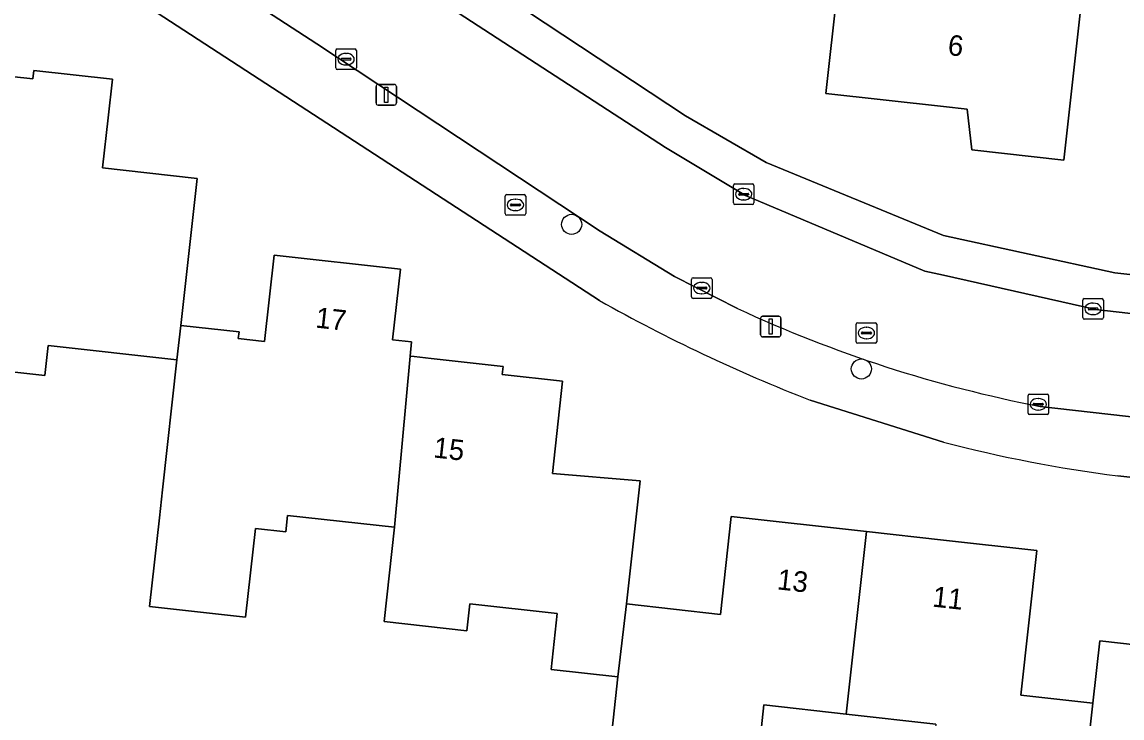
# Model space of a CAD drawing. Extents: x 162396 to 163643, y 386452 to 387406.
# Drawn here: x 162955.2 to 163008.7, y 386806.3 to 386840.2 of the extents above; entities that cross this region are included whole.
import ezdxf

# ---------------------------------------------------------------- set-up
doc = ezdxf.new("R2010")
doc.units = 0
for name, color, linetype in [('IMGEO_Boom', 7, 'Continuous'), ('IMGEO_Brandkraan', 7, 'Continuous'), ('IMGEO_Erf', 7, 'Continuous'), ('IMGEO_Kolk', 7, 'Continuous'), ('IMGEO_Lichtmast', 7, 'Continuous'), ('IMGEO_Pand', 7, 'Continuous'), ('IMGEO_Pand_nummerreeks', 7, 'Continuous'), ('IMGEO_Parkeervlak_open', 7, 'Continuous'), ('IMGEO_Rijbaan_lokaal_open', 7, 'Continuous'), ('IMGEO_Rioolput', 7, 'Continuous'), ('IMGEO_Voetpad_open', 7, 'Continuous')]:
    doc.layers.add(name, color=color, linetype=linetype)

msp = doc.modelspace()

# ---------------------------------------------------------------- linework, layer by layer
at = {"layer": 'IMGEO_Boom'}
for centre in [(162981.906, 386830.365), (162996.008, 386823.325)]:
    msp.add_circle(centre, 0.489, dxfattribs=at)
at = {"layer": 'IMGEO_Brandkraan'}
for p, q in [((162978.671, 386830.887), (162978.671, 386831.739)), ((162978.746, 386831.813), (162979.598, 386831.813)), ((162979.672, 386831.739), (162979.672, 386830.887)), ((162978.93, 386831.307), (162978.93, 386831.319)), ((162979.368, 386831.27), (162978.97, 386831.27)), ((162978.973, 386831.356), (162979.371, 386831.356)), ((162979.159, 386831.593), (162979.184, 386831.593)), ((162979.414, 386831.319), (162979.414, 386831.307)), ((162979.598, 386830.813), (162978.746, 386830.813)), ((162979.182, 386831.033), (162979.157, 386831.033))]:
    msp.add_line(p, q, dxfattribs=at)
for points in [[(162978.671, 386830.887), (162978.671, 386831.739)], [(162978.746, 386831.813), (162979.598, 386831.813)], [(162979.672, 386831.739), (162979.672, 386830.887)], [(162979.598, 386830.813), (162978.746, 386830.813)]]:
    msp.add_lwpolyline(points, dxfattribs=at)
for centre, radius, start, end in [((162978.748, 386831.737), 0.0765, 91.552, 178.448), ((162978.748, 386831.737), 0.0765, 91.552, 178.448), ((162979.596, 386831.737), 0.0765, 1.552, 88.448), ((162979.596, 386831.737), 0.0765, 1.552, 88.448), ((162978.97, 386831.316), 0.0403, 85.8775, 175.7526), ((162978.967, 386831.306), 0.0366, 178.938, 274.7102), ((162979.371, 386831.313), 0.043, 264.8664, 352.4533), ((162979.375, 386831.318), 0.0386, 1.7309, 96.639), ((162978.748, 386830.889), 0.0765, 181.552, 268.448), ((162978.748, 386830.889), 0.0765, 181.552, 268.448), ((162979.596, 386830.889), 0.0765, 271.552, 358.448), ((162979.596, 386830.889), 0.0765, 271.552, 358.448)]:
    msp.add_arc(centre, radius, start, end, dxfattribs=at)
for centre, major_axis, ratio, start_param, end_param in [((162979.158, 386831.313), (-0.387, 0.002), 0.722429, 4.712389, 7.853982), ((162979.183, 386831.313), (-0.39, 0.002), 0.717154, 1.570796, 4.712389)]:
    msp.add_ellipse(centre, major_axis=major_axis, ratio=ratio, start_param=start_param, end_param=end_param, dxfattribs=at)
at = {"layer": 'IMGEO_Erf'}
for points in [[(162946.556, 386862.969), (162949.934, 386860.424), (162987.453, 386835.647), (162991.369, 386833.385), (163000, 386829.829), (163008.342, 386828.004), (163031.625, 386825.406)], [(162983.26, 386826.659), (162939.497, 386855.132), (162935.841, 386824.556), (162935.369, 386820.614), (162931.696, 386789.898), (162994.075, 386750), (163000, 386746.21), (163010.632, 386739.479), (163010.94, 386739.303), (163011.262, 386739.156), (163011.596, 386739.037), (163011.94, 386738.949), (163012.29, 386738.893), (163012.643, 386738.867), (163012.998, 386738.873), (163013.35, 386738.911), (163013.698, 386738.981), (163014.038, 386739.081), (163014.368, 386739.211), (163014.685, 386739.37), (163014.944, 386739.528), (163030.691, 386750), (163094.938, 386792.726)], [(162951.511, 386837.91), (162955.681, 386837.447), (162955.726, 386837.857), (162959.554, 386837.432), (162959.346, 386835.559), (162959.074, 386833.114), (162963.529, 386832.619), (162963.678, 386832.602), (162962.882, 386825.444), (162965.719, 386825.128), (162965.684, 386824.808), (162966.959, 386824.666), (162967.426, 386828.866), (162973.571, 386828.183), (162973.188, 386824.742), (162974.106, 386824.641), (162974.043, 386823.947), (162974.242, 386823.925), (162975.077, 386823.832), (162978.573, 386823.442), (162978.531, 386823.062), (162981.47, 386822.735), (162980.97, 386818.233), (162985.237, 386817.879), (162984.57, 386811.886), (162989.146, 386811.377), (162989.676, 386816.146), (162996.261, 386815.414), (163000, 386814.998), (163004.553, 386814.492), (163003.769, 386807.446), (163007.27, 386807.057), (163007.606, 386810.082), (163012.052, 386809.588)], [(162983.809, 386805.171), (162984.161, 386808.339), (162980.907, 386808.701), (162981.209, 386811.414), (162976.948, 386811.888), (162976.803, 386810.583), (162972.781, 386811.03), (162973.292, 386815.62), (162968.082, 386816.199), (162967.993, 386815.401), (162966.514, 386815.566), (162966.034, 386811.238), (162961.367, 386811.756), (162961.845, 386816.085), (162961.994, 386817.437), (162962.693, 386823.773), (162956.424, 386824.47), (162956.263, 386823.006), (162949.953, 386823.708)], [(163000, 386819.765), (162993.521, 386821.802)], [(163032.153, 386815.458), (163008.483, 386818.116)], [(162999.626, 386806.037), (162995.272, 386806.521), (162991.268, 386806.966), (162990.979, 386804.374)]]:
    msp.add_lwpolyline(points, dxfattribs=at)
msp.add_lwpolyline([(163007.138, 386845.066), (163006.411, 386838.464), (163005.864, 386833.494), (163001.392, 386833.986), (163001.165, 386835.971), (163000, 386836.099), (162994.283, 386836.729), (162994.83, 386841.699), (162995.395, 386846.828), (162999.076, 386846.423), (162998.883, 386844.67), (163000, 386844.547), (163002.604, 386844.26), (163002.746, 386845.55)], close=True, dxfattribs=at)
for centre, radius, start, end in [((163023.014, 386897.377), 81.126, 240.6575, 248.68184), ((163017.316, 386886.201), 68.656, 255.39121, 262.60785)]:
    msp.add_arc(centre, radius, start, end, dxfattribs=at)
at = {"layer": 'IMGEO_Kolk'}
for p, q in [((162970.428, 386837.981), (162970.428, 386838.833)), ((162970.503, 386838.907), (162971.355, 386838.907)), ((162970.916, 386838.687), (162970.941, 386838.687)), ((162971.429, 386838.833), (162971.429, 386837.981)), ((162970.687, 386838.401), (162970.687, 386838.413)), ((162971.125, 386838.364), (162970.727, 386838.364)), ((162970.73, 386838.45), (162971.128, 386838.45)), ((162970.939, 386838.127), (162970.914, 386838.127)), ((162971.171, 386838.413), (162971.171, 386838.401)), ((162971.355, 386837.907), (162970.503, 386837.907)), ((162989.78, 386831.407), (162989.78, 386832.259)), ((162989.855, 386832.333), (162990.707, 386832.333)), ((162990.781, 386832.259), (162990.781, 386831.407)), ((162990.039, 386831.827), (162990.039, 386831.839)), ((162990.477, 386831.79), (162990.079, 386831.79)), ((162990.082, 386831.876), (162990.48, 386831.876)), ((162990.268, 386832.113), (162990.293, 386832.113)), ((162990.523, 386831.839), (162990.523, 386831.827)), ((162990.707, 386831.333), (162989.855, 386831.333)), ((162990.291, 386831.553), (162990.266, 386831.553)), ((162987.74, 386826.836), (162987.74, 386827.688)), ((162987.815, 386827.762), (162988.667, 386827.762)), ((162988.228, 386827.542), (162988.253, 386827.542)), ((162988.741, 386827.688), (162988.741, 386826.836)), ((162987.999, 386827.256), (162987.999, 386827.268)), ((162988.437, 386827.219), (162988.039, 386827.219)), ((162988.042, 386827.305), (162988.44, 386827.305)), ((162988.251, 386826.982), (162988.226, 386826.982)), ((162988.483, 386827.268), (162988.483, 386827.256)), ((162988.667, 386826.762), (162987.815, 386826.762)), ((163006.784, 386825.825), (163006.784, 386826.677)), ((163006.859, 386826.751), (163007.711, 386826.751)), ((163007.086, 386826.294), (163007.484, 386826.294)), ((163007.272, 386826.531), (163007.297, 386826.531)), ((163007.785, 386826.677), (163007.785, 386825.825)), ((163007.711, 386825.751), (163006.859, 386825.751)), ((163007.043, 386826.245), (163007.043, 386826.257)), ((163007.481, 386826.208), (163007.083, 386826.208)), ((163007.295, 386825.971), (163007.27, 386825.971)), ((163007.527, 386826.257), (163007.527, 386826.245)), ((163004.118, 386821.179), (163004.118, 386822.031)), ((163004.193, 386822.105), (163005.045, 386822.105)), ((163005.119, 386822.031), (163005.119, 386821.179)), ((163004.377, 386821.599), (163004.377, 386821.611)), ((163004.815, 386821.562), (163004.417, 386821.562)), ((163004.42, 386821.648), (163004.818, 386821.648)), ((163004.606, 386821.885), (163004.631, 386821.885)), ((163004.861, 386821.611), (163004.861, 386821.599)), ((163005.045, 386821.105), (163004.193, 386821.105)), ((163004.629, 386821.325), (163004.604, 386821.325))]:
    msp.add_line(p, q, dxfattribs=at)
for points in [[(162970.428, 386837.981), (162970.428, 386838.833)], [(162970.503, 386838.907), (162971.355, 386838.907)], [(162971.429, 386838.833), (162971.429, 386837.981)], [(162971.355, 386837.907), (162970.503, 386837.907)], [(162989.78, 386831.407), (162989.78, 386832.259)], [(162989.855, 386832.333), (162990.707, 386832.333)], [(162990.781, 386832.259), (162990.781, 386831.407)], [(162990.707, 386831.333), (162989.855, 386831.333)], [(162987.74, 386826.836), (162987.74, 386827.688)], [(162987.815, 386827.762), (162988.667, 386827.762)], [(162988.741, 386827.688), (162988.741, 386826.836)], [(162988.667, 386826.762), (162987.815, 386826.762)], [(163006.784, 386825.825), (163006.784, 386826.677)], [(163006.859, 386826.751), (163007.711, 386826.751)], [(163007.785, 386826.677), (163007.785, 386825.825)], [(163007.711, 386825.751), (163006.859, 386825.751)], [(163004.118, 386821.179), (163004.118, 386822.031)], [(163004.193, 386822.105), (163005.045, 386822.105)], [(163005.119, 386822.031), (163005.119, 386821.179)], [(163005.045, 386821.105), (163004.193, 386821.105)]]:
    msp.add_lwpolyline(points, dxfattribs=at)
for centre, radius, start, end in [((162970.505, 386838.831), 0.0765, 91.552, 178.448), ((162970.505, 386838.831), 0.0765, 91.552, 178.448), ((162971.353, 386838.831), 0.0765, 1.552, 88.448), ((162971.353, 386838.831), 0.0765, 1.552, 88.448), ((162970.727, 386838.41), 0.0403, 85.8775, 175.7526), ((162970.724, 386838.4), 0.0366, 178.938, 274.7102), ((162971.128, 386838.407), 0.043, 264.8664, 352.4533), ((162971.132, 386838.412), 0.0386, 1.7309, 96.639), ((162970.505, 386837.983), 0.0765, 181.552, 268.448), ((162970.505, 386837.983), 0.0765, 181.552, 268.448), ((162971.353, 386837.983), 0.0765, 271.552, 358.448), ((162971.353, 386837.983), 0.0765, 271.552, 358.448), ((162989.857, 386832.257), 0.0765, 91.552, 178.448), ((162989.857, 386832.257), 0.0765, 91.552, 178.448), ((162990.705, 386832.257), 0.0765, 1.552, 88.448), ((162990.705, 386832.257), 0.0765, 1.552, 88.448), ((162990.079, 386831.836), 0.0403, 85.8775, 175.7526), ((162990.076, 386831.826), 0.0366, 178.938, 274.7102), ((162990.48, 386831.833), 0.043, 264.8664, 352.4533), ((162990.484, 386831.838), 0.0386, 1.7309, 96.639), ((162989.857, 386831.409), 0.0765, 181.552, 268.448), ((162989.857, 386831.409), 0.0765, 181.552, 268.448), ((162990.705, 386831.409), 0.0765, 271.552, 358.448), ((162990.705, 386831.409), 0.0765, 271.552, 358.448), ((162987.817, 386827.686), 0.0765, 91.552, 178.448), ((162987.817, 386827.686), 0.0765, 91.552, 178.448), ((162988.665, 386827.686), 0.0765, 1.552, 88.448), ((162988.665, 386827.686), 0.0765, 1.552, 88.448), ((162987.817, 386826.838), 0.0765, 181.552, 268.448), ((162987.817, 386826.838), 0.0765, 181.552, 268.448), ((162988.039, 386827.265), 0.0403, 85.8775, 175.7526), ((162988.036, 386827.255), 0.0366, 178.938, 274.7102), ((162988.44, 386827.262), 0.043, 264.8664, 352.4533), ((162988.444, 386827.267), 0.0386, 1.7309, 96.639), ((162988.665, 386826.838), 0.0765, 271.552, 358.448), ((162988.665, 386826.838), 0.0765, 271.552, 358.448), ((163006.861, 386826.675), 0.0765, 91.552, 178.448), ((163006.861, 386826.675), 0.0765, 91.552, 178.448), ((163007.083, 386826.254), 0.0403, 85.8775, 175.7526), ((163007.488, 386826.256), 0.0386, 1.7309, 96.639), ((163007.709, 386826.675), 0.0765, 1.552, 88.448), ((163007.709, 386826.675), 0.0765, 1.552, 88.448), ((163006.861, 386825.827), 0.0765, 181.552, 268.448), ((163006.861, 386825.827), 0.0765, 181.552, 268.448), ((163007.08, 386826.244), 0.0366, 178.938, 274.7102), ((163007.484, 386826.251), 0.043, 264.8664, 352.4533), ((163007.709, 386825.827), 0.0765, 271.552, 358.448), ((163007.709, 386825.827), 0.0765, 271.552, 358.448), ((163004.195, 386822.029), 0.0765, 91.552, 178.448), ((163004.195, 386822.029), 0.0765, 91.552, 178.448), ((163005.043, 386822.029), 0.0765, 1.552, 88.448), ((163005.043, 386822.029), 0.0765, 1.552, 88.448), ((163004.417, 386821.608), 0.0403, 85.8775, 175.7526), ((163004.414, 386821.598), 0.0366, 178.938, 274.7102), ((163004.818, 386821.605), 0.043, 264.8664, 352.4533), ((163004.822, 386821.61), 0.0386, 1.7309, 96.639), ((163004.195, 386821.181), 0.0765, 181.552, 268.448), ((163004.195, 386821.181), 0.0765, 181.552, 268.448), ((163005.043, 386821.181), 0.0765, 271.552, 358.448), ((163005.043, 386821.181), 0.0765, 271.552, 358.448)]:
    msp.add_arc(centre, radius, start, end, dxfattribs=at)
for centre, major_axis, ratio, start_param, end_param in [((162970.915, 386838.407), (-0.387, 0.002), 0.722429, 4.712389, 7.853982), ((162970.94, 386838.407), (-0.39, 0.002), 0.717154, 1.570796, 4.712389), ((162990.267, 386831.833), (-0.387, 0.002), 0.722429, 4.712389, 7.853982), ((162990.292, 386831.833), (-0.39, 0.002), 0.717154, 1.570796, 4.712389), ((162988.227, 386827.262), (-0.387, 0.002), 0.722429, 4.712389, 7.853982), ((162988.252, 386827.262), (-0.39, 0.002), 0.717154, 1.570796, 4.712389), ((163007.271, 386826.251), (-0.387, 0.002), 0.722429, 4.712389, 7.853982), ((163007.296, 386826.251), (-0.39, 0.002), 0.717154, 1.570796, 4.712389), ((163004.605, 386821.605), (-0.387, 0.002), 0.722429, 4.712389, 7.853982), ((163004.63, 386821.605), (-0.39, 0.002), 0.717154, 1.570796, 4.712389)]:
    msp.add_ellipse(centre, major_axis=major_axis, ratio=ratio, start_param=start_param, end_param=end_param, dxfattribs=at)
at = {"layer": 'IMGEO_Lichtmast'}
for p, q in [((162972.386, 386836.275), (162972.386, 386837.075)), ((162972.386, 386837.075), (162972.386, 386836.275)), ((162972.486, 386837.175), (162973.276, 386837.175)), ((162973.276, 386837.175), (162972.486, 386837.175)), ((162973.376, 386837.075), (162973.376, 386836.275)), ((162973.376, 386836.275), (162973.376, 386837.075)), ((162973.276, 386836.175), (162972.486, 386836.175)), ((162972.486, 386836.175), (162973.276, 386836.175)), ((162991.101, 386824.988), (162991.101, 386825.788)), ((162991.101, 386825.788), (162991.101, 386824.988)), ((162991.201, 386825.888), (162991.991, 386825.888)), ((162991.991, 386825.888), (162991.201, 386825.888)), ((162992.091, 386825.788), (162992.091, 386824.988)), ((162992.091, 386824.988), (162992.091, 386825.788)), ((162991.991, 386824.888), (162991.201, 386824.888)), ((162991.201, 386824.888), (162991.991, 386824.888))]:
    msp.add_line(p, q, dxfattribs=at)
for points in [[(162972.806, 386837.05), (162972.956, 386837.05), (162972.956, 386836.3), (162972.806, 386836.3), (162972.806, 386837.05)], [(162991.521, 386825.763), (162991.671, 386825.763), (162991.671, 386825.013), (162991.521, 386825.013), (162991.521, 386825.763)]]:
    msp.add_lwpolyline(points, dxfattribs=at)
for centre, start, end in [((162972.486, 386837.075), 90, 180), ((162972.486, 386837.075), 90, 180), ((162973.276, 386837.075), 0, 90), ((162973.276, 386837.075), 360, 90), ((162972.486, 386836.275), 180, 270), ((162972.486, 386836.275), 180, 270), ((162973.276, 386836.275), 270, 0), ((162973.276, 386836.275), 270, 0), ((162991.201, 386825.788), 90, 180), ((162991.201, 386825.788), 90, 180), ((162991.991, 386825.788), 0, 90), ((162991.991, 386825.788), 360, 90), ((162991.201, 386824.988), 180, 270), ((162991.201, 386824.988), 180, 270), ((162991.991, 386824.988), 270, 0), ((162991.991, 386824.988), 270, 0)]:
    msp.add_arc(centre, 0.1, start, end, dxfattribs=at)
at = {"layer": 'IMGEO_Pand'}
for points in [[(163007.138, 386845.066), (163002.746, 386845.55), (163002.604, 386844.26), (163000, 386844.547), (162998.883, 386844.67), (162999.076, 386846.423), (162995.395, 386846.828), (162994.83, 386841.699), (162994.283, 386836.729), (163000, 386836.099), (163001.165, 386835.971), (163001.392, 386833.986), (163005.864, 386833.494), (163006.411, 386838.464)], [(162962.882, 386825.444), (162963.678, 386832.602), (162963.529, 386832.619), (162959.074, 386833.114), (162959.346, 386835.559), (162959.554, 386837.432), (162955.726, 386837.857), (162955.681, 386837.447), (162951.511, 386837.91), (162950.516, 386828.836), (162949.953, 386823.708), (162956.263, 386823.006), (162956.424, 386824.47), (162962.693, 386823.773)], [(162974.043, 386823.947), (162974.106, 386824.641), (162973.188, 386824.742), (162973.571, 386828.183), (162967.426, 386828.866), (162966.959, 386824.666), (162965.684, 386824.808), (162965.719, 386825.128), (162962.882, 386825.444), (162962.693, 386823.773), (162961.994, 386817.437), (162961.845, 386816.085), (162961.367, 386811.756), (162966.034, 386811.238), (162966.514, 386815.566), (162967.993, 386815.401), (162968.082, 386816.199), (162973.292, 386815.62)], [(162985.237, 386817.879), (162980.97, 386818.233), (162981.47, 386822.735), (162978.531, 386823.062), (162978.573, 386823.442), (162975.077, 386823.832), (162974.242, 386823.925), (162974.043, 386823.947), (162973.292, 386815.62), (162972.781, 386811.03), (162976.803, 386810.583), (162976.948, 386811.888), (162981.209, 386811.414), (162980.907, 386808.701), (162984.161, 386808.339), (162984.57, 386811.886)], [(162995.272, 386806.521), (162996.261, 386815.414), (162989.676, 386816.146), (162989.146, 386811.377), (162984.57, 386811.886), (162984.161, 386808.339), (162983.809, 386805.171), (162990.979, 386804.374), (162991.268, 386806.966)], [(163007.27, 386807.057), (163003.769, 386807.446), (163004.553, 386814.492), (163000, 386814.998), (162996.261, 386815.414), (162995.272, 386806.521), (162999.626, 386806.037), (162999.149, 386801.751), (163000, 386801.656), (163002.415, 386801.388), (163002.219, 386799.623), (163006.343, 386799.165), (163006.748, 386802.369)], [(163019.775, 386812.85), (163012.505, 386813.659), (163012.288, 386811.705), (163012.052, 386809.588), (163007.606, 386810.082), (163007.27, 386807.057), (163006.748, 386802.369), (163011.436, 386801.848), (163011.307, 386800.683), (163017.79, 386799.963), (163018.332, 386799.903)]]:
    msp.add_lwpolyline(points, close=True, dxfattribs=at)
at = {"layer": 'IMGEO_Parkeervlak_open'}
for points in [[(162946.079, 386860.649), (162973.567, 386842.509), (162986.474, 386834.111), (162990.37, 386831.778), (162999.094, 386828.09), (163000, 386827.886), (163007.424, 386826.218), (163030.795, 386823.548)], [(163031.625, 386825.406), (163008.342, 386828.004), (163000, 386829.829), (162991.369, 386833.385), (162987.453, 386835.647), (162949.934, 386860.424)]]:
    msp.add_lwpolyline(points, dxfattribs=at)
at = {"layer": 'IMGEO_Rijbaan_lokaal_open'}
for points in [[(163030.795, 386823.548), (163007.424, 386826.218), (163000, 386827.886), (162999.094, 386828.09), (162990.37, 386831.778), (162986.474, 386834.111), (162973.567, 386842.509), (162946.079, 386860.649), (162945.809, 386860.764)], [(162941.868, 386857.301), (162948.497, 386852.867), (162952.017, 386850.682), (162960.676, 386844.902), (162969.499, 386839.152), (162983.289, 386830.03), (162986.906, 386827.823), (162989.979, 386826.272)], [(163004.709, 386821.506), (163013.168, 386820.54), (163027.362, 386818.989), (163032.562, 386818.421), (163035.545, 386818.259)]]:
    msp.add_lwpolyline(points, dxfattribs=at)
msp.add_arc((163016.675, 386883.633), 63.269, 245.04294, 259.09832, dxfattribs=at)
at = {"layer": 'IMGEO_Rioolput'}
for p, q in [((162995.753, 386824.65), (162995.753, 386825.502)), ((162995.828, 386825.576), (162996.68, 386825.576)), ((162996.241, 386825.356), (162996.266, 386825.356)), ((162996.754, 386825.502), (162996.754, 386824.65)), ((162996.012, 386825.07), (162996.012, 386825.082)), ((162996.45, 386825.033), (162996.052, 386825.033)), ((162996.055, 386825.119), (162996.453, 386825.119)), ((162996.264, 386824.796), (162996.239, 386824.796)), ((162996.496, 386825.082), (162996.496, 386825.07)), ((162996.68, 386824.576), (162995.828, 386824.576))]:
    msp.add_line(p, q, dxfattribs=at)
for points in [[(162995.753, 386824.65), (162995.753, 386825.502)], [(162995.828, 386825.576), (162996.68, 386825.576)], [(162996.754, 386825.502), (162996.754, 386824.65)], [(162996.68, 386824.576), (162995.828, 386824.576)]]:
    msp.add_lwpolyline(points, dxfattribs=at)
for centre, radius, start, end in [((162995.83, 386825.5), 0.0765, 91.552, 178.448), ((162995.83, 386825.5), 0.0765, 91.552, 178.448), ((162996.678, 386825.5), 0.0765, 1.552, 88.448), ((162996.678, 386825.5), 0.0765, 1.552, 88.448), ((162996.052, 386825.079), 0.0403, 85.8775, 175.7526), ((162996.049, 386825.069), 0.0366, 178.938, 274.7102), ((162996.453, 386825.076), 0.043, 264.8664, 352.4533), ((162996.457, 386825.081), 0.0386, 1.7309, 96.639), ((162995.83, 386824.652), 0.0765, 181.552, 268.448), ((162995.83, 386824.652), 0.0765, 181.552, 268.448), ((162996.678, 386824.652), 0.0765, 271.552, 358.448), ((162996.678, 386824.652), 0.0765, 271.552, 358.448)]:
    msp.add_arc(centre, radius, start, end, dxfattribs=at)
for centre, major_axis, ratio, start_param, end_param in [((162996.24, 386825.076), (-0.387, 0.002), 0.722429, 4.712389, 7.853982), ((162996.265, 386825.076), (-0.39, 0.002), 0.717154, 1.570796, 4.712389)]:
    msp.add_ellipse(centre, major_axis=major_axis, ratio=ratio, start_param=start_param, end_param=end_param, dxfattribs=at)
at = {"layer": 'IMGEO_Voetpad_open'}
for points in [[(162936.953, 386857.379), (162939.497, 386855.132), (162983.26, 386826.659)], [(162989.979, 386826.272), (162986.906, 386827.823), (162983.289, 386830.03), (162969.499, 386839.152), (162960.676, 386844.902), (162952.017, 386850.682), (162948.497, 386852.867), (162941.868, 386857.301), (162941.199, 386856.421)], [(162993.521, 386821.802), (163000, 386819.765)], [(163035.545, 386818.259), (163032.562, 386818.421), (163027.362, 386818.989), (163013.168, 386820.54), (163004.709, 386821.506)], [(163008.483, 386818.116), (163032.153, 386815.458)]]:
    msp.add_lwpolyline(points, dxfattribs=at)
for centre, radius, start, end in [((163023.014, 386897.377), 81.126, 240.6575, 248.68184), ((163016.675, 386883.633), 63.269, 245.04294, 259.09832), ((163017.316, 386886.201), 68.656, 255.39121, 262.60785)]:
    msp.add_arc(centre, radius, start, end, dxfattribs=at)

# ---------------------------------------------------------------- texts
at = {"layer": 'IMGEO_Pand_nummerreeks'}
for s, rotation, p in [('6', 353.721, (163000.181, 386838.615)), ('17', 353.6574, (162969.405, 386825.345)), ('15', 353.6516, (162975.148, 386819.021)), ('13', 353.6483, (162991.875, 386812.601)), ('11', 353.6621, (162999.429, 386811.761))]:
    msp.add_text(s, height=1, rotation=rotation, dxfattribs=at).set_placement(p)

doc.saveas('drawing.dxf')
